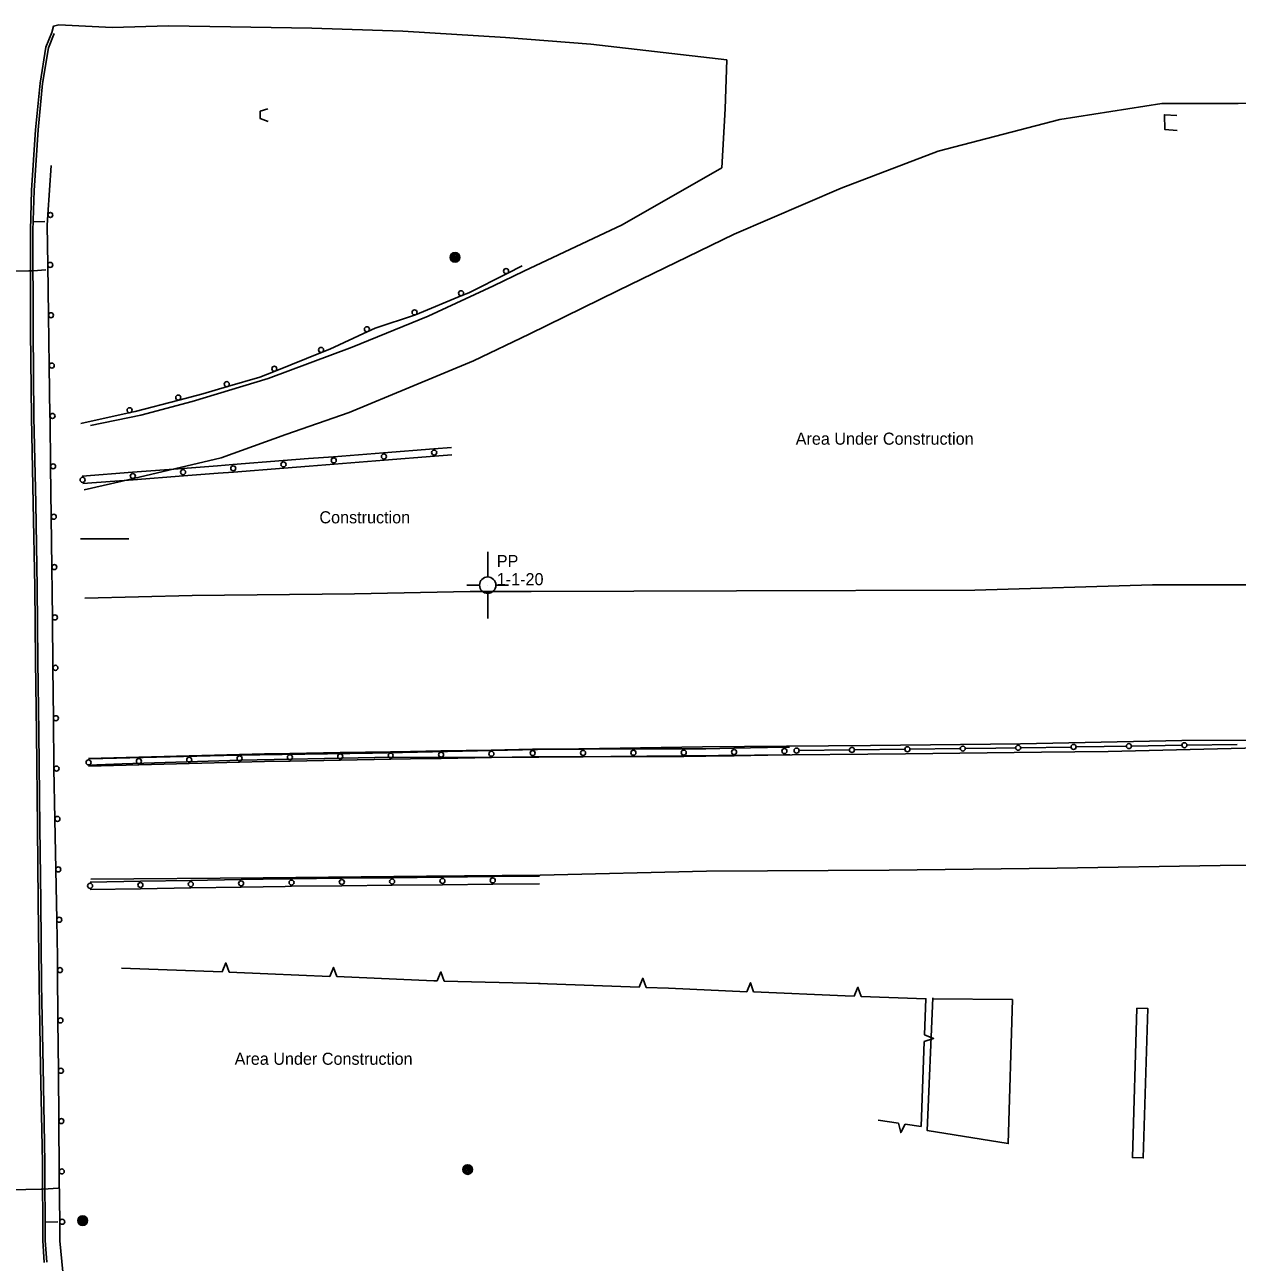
# Model space of a CAD drawing. Extents: x 2402803 to 2427059, y 6985292 to 6997652.
# Drawn here: x 2422738.8 to 2423220.1, y 6991282.3 to 6991773.4 of the extents above; entities that cross this region are included whole.
import ezdxf

# ---------------------------------------------------------------- set-up
doc = ezdxf.new("R2010")
doc.units = 0
for name, color, linetype in [('p_control ground ctrl', 7, 'Continuous'), ('p_drainage riprap', 7, 'Continuous'), ('p_dtm retaining wall', 7, 'Continuous'), ('p_road - paved curb', 7, 'Continuous'), ('p_road bridge end', 7, 'Continuous'), ('p_road conc barrier', 7, 'Continuous'), ('p_road guard fences', 7, 'Continuous'), ('p_road guard rails', 7, 'Continuous'), ('p_structure ruins', 7, 'Continuous'), ('p_structure sidewalk', 7, 'Continuous'), ('p_utility manhole', 7, 'Continuous')]:
    doc.layers.add(name, color=color, linetype=linetype)

msp = doc.modelspace()

# ---------------------------------------------------------------- linework, layer by layer
at = {"layer": 'p_control ground ctrl'}
for p, q in [((2422922.57, 6991554.22), (2422922.59, 6991564.22)), ((2422919.33, 6991550.98), (2422914.33, 6991550.99)), ((2422922.57, 6991547.74), (2422922.55, 6991537.74)), ((2422922.57, 6991550.98), (2422922.57, 6991551.02)), ((2422925.81, 6991550.98), (2422930.81, 6991550.97))]:
    msp.add_line(p, q, dxfattribs=at)
msp.add_circle((2422922.57, 6991550.98), 3.24, dxfattribs=at)
at = {"layer": 'p_drainage riprap'}
for points in [[(2423099.27, 6991387.2), (2423097.01, 6991334.59), (2423129.2, 6991329.37), (2423130.87, 6991386.55)], [(2423130.87, 6991386.55), (2423099.25, 6991386.81)]]:
    msp.add_lwpolyline(points, dxfattribs=at)
at = {"layer": 'p_dtm retaining wall'}
for p, q in [((2422777.13, 6991399.03), (2422817.1, 6991397.49)), ((2422905.32, 6991393.84), (2422943.35, 6991392.87)), ((2422942.68, 6991392.89), (2422982.65, 6991391.42)), ((2423085.59, 6991337.5), (2423077.58, 6991338.66))]:
    msp.add_line(p, q, dxfattribs=at)
for points in [[(2422817.1, 6991397.49), (2422818.56, 6991401.07), (2422819.87, 6991397.38)], [(2422819.87, 6991397.38), (2422835.26, 6991396.79), (2422859.83, 6991395.73)], [(2422859.83, 6991395.73), (2422861.3, 6991399.3), (2422862.6, 6991395.61)], [(2422862.6, 6991395.61), (2422901.18, 6991393.95), (2422902.55, 6991393.91)], [(2422902.55, 6991393.91), (2422903.96, 6991397.51), (2422905.32, 6991393.84)], [(2422982.65, 6991391.42), (2422984.1, 6991395), (2422985.42, 6991391.32)], [(2422985.42, 6991391.32), (2422994.27, 6991390.99), (2423025.37, 6991389.64)], [(2423025.37, 6991389.64), (2423026.84, 6991393.21), (2423028.13, 6991389.52)], [(2423068.08, 6991387.82), (2423069.52, 6991391.4), (2423070.85, 6991387.73)], [(2423028.13, 6991389.52), (2423064.51, 6991387.94), (2423068.08, 6991387.82)], [(2423070.84, 6991387.73), (2423096.5, 6991386.86), (2423095.97, 6991372.58)], [(2423095.97, 6991372.58), (2423099.55, 6991371.12), (2423095.86, 6991369.81)], [(2423095.86, 6991369.81), (2423094.61, 6991336.19), (2423088.33, 6991337.1)], [(2423088.33, 6991337.1), (2423086.5, 6991333.7), (2423085.59, 6991337.5)]]:
    msp.add_lwpolyline(points, dxfattribs=at)
at = {"layer": 'p_road - paved curb'}
for points in [[(2422929.6, 6991768.32), (2422888.86, 6991770.84), (2422852.78, 6991772), (2422820.41, 6991772.5), (2422795.81, 6991772.92), (2422773.43, 6991772.32), (2422752.31, 6991773.39), (2422750.21, 6991772.84), (2422749.46, 6991770.31)], [(2422749.46, 6991770.31), (2422747.16, 6991764.46), (2422744.82, 6991750.23), (2422743.04, 6991731.75), (2422741.44, 6991707.72), (2422740.99, 6991691.79), (2422741.09, 6991651.84), (2422741.43, 6991617.57), (2422742.15, 6991583.54), (2422742.75, 6991550.19), (2422742.99, 6991520.78), (2422743.39, 6991492.44), (2422743.81, 6991454.8), (2422744.13, 6991425.61), (2422744.45, 6991392.54), (2422745.06, 6991359.79), (2422745.8, 6991321.9), (2422745.89, 6991290.89), (2422746.51, 6991282.23)], [(2422750.39, 6991769.94), (2422748.13, 6991764.19), (2422745.81, 6991750.1), (2422744.04, 6991731.67), (2422742.44, 6991707.67), (2422741.99, 6991691.78), (2422742.09, 6991651.85), (2422742.43, 6991617.59), (2422743.15, 6991583.56), (2422743.75, 6991550.2), (2422743.99, 6991520.79), (2422744.39, 6991492.45), (2422744.81, 6991454.81), (2422745.13, 6991425.62), (2422745.45, 6991392.55), (2422746.06, 6991359.81), (2422746.8, 6991321.91), (2422746.89, 6991290.93), (2422747.51, 6991282.3)], [(2422936.95, 6991675.62), (2422975.89, 6991694.02), (2423015.52, 6991716.67), (2423016.84, 6991740.04), (2423017.47, 6991759.44), (2422963.44, 6991765.63), (2422929.6, 6991768.32)], [(2422939.06, 6991650.55), (2422974.4, 6991667.98), (2423020.41, 6991690.23), (2423062.86, 6991708.5), (2423101.38, 6991723.21), (2423149.63, 6991735.81), (2423190.24, 6991742.1), (2423220.51, 6991742.16), (2423280.06, 6991744.03), (2423348.09, 6991745.06), (2423441.89, 6991748.54), (2423521.66, 6991750.81), (2423591.85, 6991752.67), (2423648.61, 6991754.89), (2423697.45, 6991756.05)], [(2422764.92, 6991614.4), (2422784.88, 6991618.48), (2422805.28, 6991623.9), (2422835.46, 6991633.02), (2422868.77, 6991645.39), (2422898.94, 6991657.79), (2422924.85, 6991669.78), (2422936.95, 6991675.62)], [(2422939.06, 6991650.55), (2422916.9, 6991640.04), (2422891.78, 6991629.53), (2422867.56, 6991619.47), (2422842.44, 6991610.8), (2422816.75, 6991601.52), (2422777.41, 6991592.27), (2422762.4, 6991588.78)], [(2422939.82, 6991548.51), (2423021.29, 6991548.69), (2423115.99, 6991549), (2423186.44, 6991551.17), (2423251.06, 6991551.13), (2423332.57, 6991551.3), (2423404.61, 6991552.7), (2423497.54, 6991554), (2423565.87, 6991555.37), (2423624.32, 6991556.29), (2423699.44, 6991558.32), (2423748.52, 6991559.85), (2423816.49, 6991562.16), (2423879.56, 6991564.03), (2423948.75, 6991565.82), (2424023.33, 6991568.52), (2424083.61, 6991570.83)], [(2422762.68, 6991545.86), (2422805.24, 6991546.84), (2422869.63, 6991547.55), (2422915.54, 6991548.41), (2422939.82, 6991548.51)], [(2422942.3, 6991485.82), (2423007.82, 6991486.84), (2423074.52, 6991487.31), (2423134.07, 6991488), (2423198.17, 6991489.38), (2423265.33, 6991489.52), (2423344.74, 6991490.77), (2423406.12, 6991491.33), (2423471.52, 6991492.2), (2423535.93, 6991493.65), (2423604.83, 6991494.28), (2423673.45, 6991494.9), (2423738.02, 6991495.63), (2423794.31, 6991496.8), (2423862.91, 6991497.94), (2423935.46, 6991499), (2424009.41, 6991498.86), (2424084.41, 6991499.76)], [(2422942.88, 6991482.75), (2423028.49, 6991483.53), (2423088.41, 6991484.04), (2423142.36, 6991484.7), (2423168.88, 6991485.01), (2423255.65, 6991487.04), (2423397.58, 6991488.51), (2423456.3, 6991489.21), (2423516.53, 6991489.46), (2423566.88, 6991490.43), (2423625.79, 6991491.04), (2423689.58, 6991492.7), (2423764.61, 6991493), (2423825.27, 6991494.3), (2423908.68, 6991495.8), (2423977.13, 6991495.38), (2424027.81, 6991496.67), (2424085.01, 6991497.29)], [(2422764.48, 6991481.99), (2422823.06, 6991483.48), (2422876.86, 6991484.34), (2422942.3, 6991485.82)], [(2422942.88, 6991482.75), (2422877.68, 6991482.57), (2422824.37, 6991481.51), (2422777.4, 6991480.11), (2422764.13, 6991479.57)], [(2422943.34, 6991435.94), (2423009.41, 6991437.46), (2423081.99, 6991437.9), (2423148.57, 6991438.61), (2423213.36, 6991439.74), (2423297.52, 6991440.49), (2423380.1, 6991440.9), (2423449.78, 6991443.01), (2423530.54, 6991442.97), (2423569.33, 6991443.22), (2423585.24, 6991442.42), (2423662.56, 6991436.41), (2423732.21, 6991430.52), (2423820.19, 6991423.71), (2423925.58, 6991414.65), (2423926.73, 6991401.57), (2423975.14, 6991397.8), (2424042.87, 6991393.51), (2424089.31, 6991392)], [(2422765.03, 6991434.31), (2422833.36, 6991434.87), (2422898.29, 6991435.51), (2422943.34, 6991435.94)]]:
    msp.add_lwpolyline(points, dxfattribs=at)
at = {"layer": 'p_road bridge end'}
for points in [[(2422835.36, 6991734.96), (2422832.17, 6991736.24), (2422832.25, 6991739.06), (2422835.28, 6991739.98)], [(2423196.28, 6991731.46), (2423191.33, 6991731.85), (2423191.21, 6991737.7), (2423196.18, 6991737.42)], [(2422656.67, 6991674.91), (2422662.74, 6991674.96), (2422693.08, 6991674.98), (2422740.35, 6991675.74), (2422742.08, 6991675.79), (2422747.12, 6991676.1)], [(2422660.84, 6991309.94), (2422666.83, 6991309.65), (2422668.13, 6991310.01), (2422714.44, 6991310.62), (2422745.24, 6991311.24), (2422746.12, 6991311.33), (2422751.98, 6991311.63)]]:
    msp.add_lwpolyline(points, dxfattribs=at)
at = {"layer": 'p_road conc barrier'}
for p, q in [((2422861.31, 6991601.97), (2422881.24, 6991603.54)), ((2422881.24, 6991603.54), (2422901.18, 6991605.1)), ((2422881.48, 6991600.55), (2422901.42, 6991602.11)), ((2422901.18, 6991605.1), (2422908.14, 6991605.65)), ((2422901.42, 6991602.11), (2422908.37, 6991602.65)), ((2422781.55, 6991595.79), (2422801.49, 6991597.31)), ((2422821.43, 6991598.84), (2422841.37, 6991600.41)), ((2422821.66, 6991595.85), (2422841.6, 6991597.42)), ((2422861.54, 6991598.98), (2422881.48, 6991600.55)), ((2422761.61, 6991594.28), (2422781.55, 6991595.79)), ((2422761.84, 6991591.28), (2422781.78, 6991592.8)), ((2422781.78, 6991592.8), (2422801.72, 6991594.32)), ((2422804.01, 6991483.19), (2422824, 6991483.73)), ((2422844.02, 6991484.17), (2422864.01, 6991484.52)), ((2422864.01, 6991484.52), (2422884.01, 6991484.87)), ((2422904, 6991485.21), (2422923.99, 6991485.55)), ((2422923.99, 6991485.55), (2422940.38, 6991485.83)), ((2422940.4, 6991485.83), (2422960.39, 6991485.89)), ((2422960.39, 6991485.89), (2422980.39, 6991485.96)), ((2422980.39, 6991485.96), (2423000.38, 6991486.02)), ((2423020.33, 6991486.26), (2423040.31, 6991486.64)), ((2423020.38, 6991483.26), (2423040.37, 6991483.64)), ((2423040.31, 6991486.64), (2423042.4, 6991486.68)), ((2423040.37, 6991483.64), (2423042.46, 6991483.68)), ((2422764.04, 6991482.13), (2422784.03, 6991482.66)), ((2422764.12, 6991479.13), (2422784.11, 6991479.66)), ((2422784.03, 6991482.66), (2422804.01, 6991483.19)), ((2422784.11, 6991479.66), (2422804.09, 6991480.19)), ((2422804.09, 6991480.19), (2422824.08, 6991480.73)), ((2422844.07, 6991481.17), (2422864.07, 6991481.52)), ((2422864.07, 6991481.52), (2422884.06, 6991481.87)), ((2422904.05, 6991482.22), (2422924.04, 6991482.55)), ((2422924.04, 6991482.55), (2422940.43, 6991482.83)), ((2422940.41, 6991482.83), (2422960.4, 6991482.89)), ((2422960.4, 6991482.89), (2422980.4, 6991482.96)), ((2422980.4, 6991482.96), (2423000.39, 6991483.02)), ((2422844.66, 6991434.46), (2422864.63, 6991434.67)), ((2422864.63, 6991434.67), (2422884.6, 6991434.88)), ((2422884.6, 6991434.88), (2422904.57, 6991435.09)), ((2422904.57, 6991435.09), (2422924.54, 6991435.3)), ((2422924.54, 6991435.3), (2422943.06, 6991435.5)), ((2422764.68, 6991433.15), (2422784.67, 6991433.48)), ((2422764.73, 6991430.15), (2422784.72, 6991430.48)), ((2422784.67, 6991433.48), (2422804.66, 6991433.81)), ((2422784.72, 6991430.48), (2422804.71, 6991430.81)), ((2422804.66, 6991433.81), (2422824.65, 6991434.14)), ((2422804.71, 6991430.81), (2422824.7, 6991431.14)), ((2422844.69, 6991431.46), (2422864.66, 6991431.67)), ((2422864.66, 6991431.67), (2422884.63, 6991431.88)), ((2422884.63, 6991431.88), (2422904.6, 6991432.09)), ((2422904.6, 6991432.09), (2422924.57, 6991432.3)), ((2422924.57, 6991432.3), (2422943.1, 6991432.5))]:
    msp.add_line(p, q, dxfattribs=at)
for points in [[(2422841.37, 6991600.41), (2422851.39, 6991601.2), (2422861.31, 6991601.97)], [(2422801.49, 6991597.31), (2422815.33, 6991598.37), (2422821.43, 6991598.84)], [(2422841.6, 6991597.42), (2422851.62, 6991598.2), (2422861.54, 6991598.98)], [(2422801.72, 6991594.32), (2422815.56, 6991595.37), (2422821.66, 6991595.85)], [(2422824, 6991483.73), (2422833.94, 6991483.99), (2422844.02, 6991484.17)], [(2422884.01, 6991484.87), (2422891.89, 6991485.01), (2422904, 6991485.21)], [(2423000.38, 6991486.02), (2423009.16, 6991486.05), (2423020.33, 6991486.26)], [(2422824.08, 6991480.73), (2422834, 6991480.99), (2422844.07, 6991481.17)], [(2422884.06, 6991481.87), (2422891.94, 6991482.01), (2422904.05, 6991482.22)], [(2423000.39, 6991483.02), (2423009.2, 6991483.05), (2423020.38, 6991483.26)], [(2422824.65, 6991434.14), (2422842.13, 6991434.43), (2422844.66, 6991434.46)], [(2422824.7, 6991431.14), (2422842.17, 6991431.43), (2422844.69, 6991431.46)]]:
    msp.add_lwpolyline(points, dxfattribs=at)
for centre in [(2422861.42, 6991600.48), (2422881.36, 6991602.04), (2422901.3, 6991603.6), (2422801.61, 6991595.82), (2422821.55, 6991597.35), (2422841.48, 6991598.91), (2422761.73, 6991592.78), (2422781.67, 6991594.3), (2422844.04, 6991482.67), (2422864.04, 6991483.02), (2422884.03, 6991483.37), (2422904.03, 6991483.71), (2422924.01, 6991484.05), (2422940.4, 6991484.33), (2422960.4, 6991484.39), (2422980.39, 6991484.46), (2423000.39, 6991484.52), (2423020.35, 6991484.76), (2423040.34, 6991485.14), (2422764.08, 6991480.63), (2422784.07, 6991481.16), (2422804.05, 6991481.69), (2422824.04, 6991482.23), (2422904.59, 6991433.59), (2422924.56, 6991433.8), (2422764.7, 6991431.65), (2422784.69, 6991431.98), (2422804.68, 6991432.31), (2422824.67, 6991432.64), (2422844.67, 6991432.96), (2422864.64, 6991433.17), (2422884.61, 6991433.38)]:
    msp.add_circle(centre, 1, dxfattribs=at)
at = {"layer": 'p_road guard fences'}
for p, q in [((2423046.18, 6991485.33), (2423066.17, 6991485.58)), ((2423068.17, 6991485.6), (2423088.17, 6991485.85)), ((2423090.17, 6991485.88), (2423110.16, 6991486.13)), ((2423134.15, 6991486.45), (2423154.14, 6991486.75)), ((2423178.13, 6991487.12), (2423198.13, 6991487.44)), ((2423200.13, 6991487.48), (2423220.12, 6991487.8))]:
    msp.add_line(p, q, dxfattribs=at)
for points in [[(2423112.16, 6991486.16), (2423124.31, 6991486.31), (2423132.15, 6991486.42)], [(2423156.14, 6991486.78), (2423167.35, 6991486.94), (2423176.13, 6991487.08)]]:
    msp.add_lwpolyline(points, dxfattribs=at)
for centre in [(2423045.18, 6991485.31), (2423067.17, 6991485.59), (2423089.17, 6991485.87), (2423111.16, 6991486.14), (2423133.15, 6991486.44), (2423155.14, 6991486.76), (2423177.13, 6991487.1), (2423199.13, 6991487.46)]:
    msp.add_circle(centre, 1, dxfattribs=at)
at = {"layer": 'p_road guard rails'}
for p, q in [((2422749.21, 6991717.55), (2422747.92, 6991697.95)), ((2422747.89, 6991678.05), (2422748.18, 6991658.07)), ((2422930.28, 6991674.73), (2422936.27, 6991677.76)), ((2422748.18, 6991658.07), (2422748.48, 6991638.09)), ((2422838.22, 6991635.96), (2422856.78, 6991643.42)), ((2422748.48, 6991638.09), (2422748.78, 6991618.11)), ((2422761.08, 6991615.13), (2422780.61, 6991619.44)), ((2422749.02, 6991598.12), (2422749.27, 6991578.14)), ((2422749.27, 6991578.14), (2422749.51, 6991558.15)), ((2422760.86, 6991569.36), (2422780.04, 6991569.38)), ((2422749.73, 6991538.16), (2422749.95, 6991518.16)), ((2422749.95, 6991518.16), (2422750.16, 6991498.17)), ((2422750.37, 6991478.17), (2422750.73, 6991458.17)), ((2422750.73, 6991458.17), (2422751.09, 6991438.18)), ((2422751.09, 6991438.18), (2422751.45, 6991418.18)), ((2422751.76, 6991398.19), (2422751.93, 6991378.22)), ((2422751.93, 6991378.22), (2422752.11, 6991358.24)), ((2422752.11, 6991358.24), (2422752.29, 6991338.27)), ((2422752.29, 6991338.27), (2422752.47, 6991318.3))]:
    msp.add_line(p, q, dxfattribs=at)
for points in [[(2422747.92, 6991697.95), (2422747.65, 6991693.89), (2422747.89, 6991678.05)], [(2422912.34, 6991665.92), (2422915.1, 6991667.06), (2422930.28, 6991674.73)], [(2422893.86, 6991658.27), (2422893.91, 6991658.29), (2422912.34, 6991665.92)], [(2422875.01, 6991651.63), (2422877.93, 6991652.98), (2422893.86, 6991658.27)], [(2422856.78, 6991643.42), (2422859.93, 6991644.68), (2422875.01, 6991651.63)], [(2422819.24, 6991629.78), (2422832.11, 6991633.51), (2422838.22, 6991635.96)], [(2422799.97, 6991624.46), (2422809.51, 6991626.97), (2422819.24, 6991629.78)], [(2422780.61, 6991619.44), (2422782.64, 6991619.89), (2422799.97, 6991624.46)], [(2422748.78, 6991618.11), (2422748.8, 6991616.81), (2422749.02, 6991598.12)], [(2422749.51, 6991558.15), (2422749.63, 6991547.83), (2422749.73, 6991538.16)], [(2422750.16, 6991498.17), (2422750.37, 6991478.36), (2422750.37, 6991478.17)], [(2422751.45, 6991418.18), (2422751.71, 6991403.38), (2422751.76, 6991398.19)], [(2422752.47, 6991318.3), (2422752.49, 6991315.84), (2422752.64, 6991298.31)], [(2422752.64, 6991298.31), (2422752.7, 6991290.76), (2422753.83, 6991278.45)]]:
    msp.add_lwpolyline(points, dxfattribs=at)
for centre in [(2422748.92, 6991697.89), (2422748.89, 6991678.07), (2422929.83, 6991675.63), (2422911.96, 6991666.84), (2422749.18, 6991658.09), (2422893.54, 6991659.22), (2422874.59, 6991652.54), (2422856.41, 6991644.34), (2422749.48, 6991638.11), (2422837.85, 6991636.89), (2422818.96, 6991630.75), (2422799.71, 6991625.42), (2422780.39, 6991620.42), (2422749.78, 6991618.12), (2422750.02, 6991598.14), (2422750.27, 6991578.15), (2422750.51, 6991558.17), (2422750.73, 6991538.17), (2422750.95, 6991518.17), (2422751.16, 6991498.18), (2422751.37, 6991478.18), (2422751.73, 6991458.19), (2422752.09, 6991438.19), (2422752.45, 6991418.2), (2422752.76, 6991398.2), (2422752.93, 6991378.23), (2422753.11, 6991358.25), (2422753.29, 6991338.28), (2422753.47, 6991318.3), (2422753.64, 6991298.32)]:
    msp.add_circle(centre, 1, dxfattribs=at)
at = {"layer": 'p_structure ruins'}
msp.add_lwpolyline([(2423180.3, 6991383.1), (2423178.51, 6991323.78), (2423182.8, 6991323.66), (2423184.59, 6991382.98)], close=True, dxfattribs=at)
at = {"layer": 'p_structure sidewalk'}
for points in [[(2422742.09, 6991695.14), (2422746.71, 6991695.24)], [(2422746.87, 6991298.12), (2422751.9, 6991298.29)]]:
    msp.add_lwpolyline(points, dxfattribs=at)
at = {"layer": 'p_utility manhole'}
for centre, radius in [((2422909.57, 6991681.07), 1.9), ((2422909.57, 6991681.07), 1.44), ((2422909.57, 6991681.07), 0.973), ((2422909.57, 6991681.07), 0.539), ((2422909.57, 6991681.07), 0.192), ((2422914.61, 6991319.05), 1.9), ((2422914.61, 6991319.05), 1.44), ((2422914.61, 6991319.05), 0.973), ((2422914.61, 6991319.05), 0.539), ((2422914.61, 6991319.05), 0.192), ((2422761.75, 6991298.77), 1.9), ((2422761.75, 6991298.77), 1.44), ((2422761.75, 6991298.77), 0.973), ((2422761.75, 6991298.77), 0.539), ((2422761.75, 6991298.77), 0.192)]:
    msp.add_circle(centre, radius, dxfattribs=at)

# ---------------------------------------------------------------- texts
at = {"layer": 'p_control ground ctrl'}
for s, p in [('  PP', (2422922.59, 6991558.15)), ('  1-1-20', (2422922.59, 6991550.95))]:
    msp.add_text(s, height=4.8, dxfattribs=at).set_placement(p)
at = {"layer": 'p_structure ruins'}
for s, p in [('Area Under Construction', (2423044.83, 6991606.72)), ('Construction', (2422855.74, 6991575.51)), ('Area Under Construction', (2422822.09, 6991360.63))]:
    msp.add_text(s, height=4.8, dxfattribs=at).set_placement(p)

doc.saveas('drawing.dxf')
